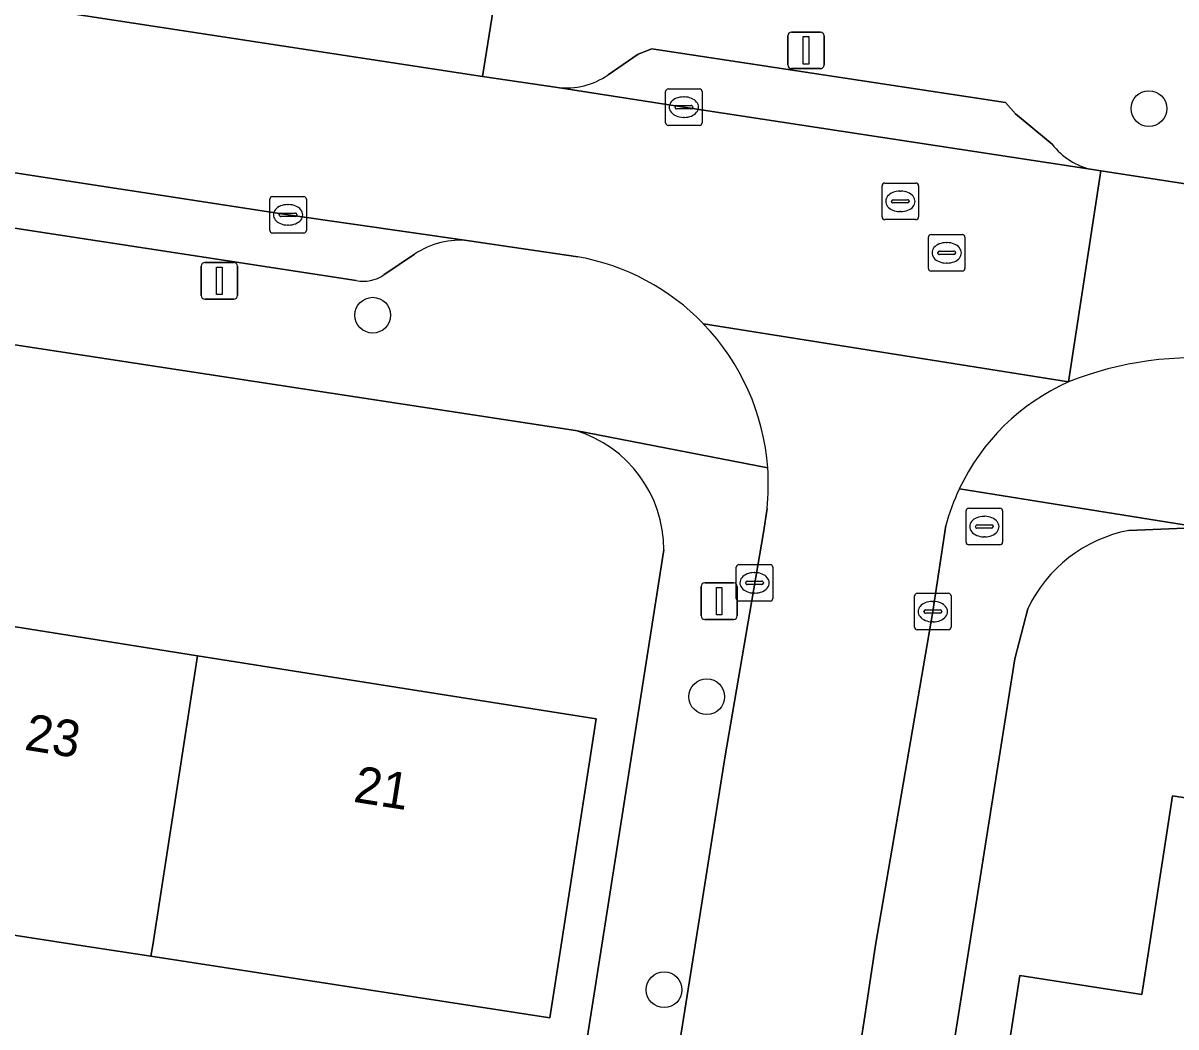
# Model space of a CAD drawing. Extents: x 161483 to 162250, y 379484 to 380833.
# Drawn here: x 162068.29 to 162099.84, y 380497.76 to 380525.23 of the extents above; entities that cross this region are included whole.
import ezdxf

# ---------------------------------------------------------------- set-up
doc = ezdxf.new("R2010")
doc.units = 0
for name, color, linetype in [('IMGEO_Boom', 7, 'Continuous'), ('IMGEO_Brandkraan', 7, 'Continuous'), ('IMGEO_Erf', 7, 'Continuous'), ('IMGEO_Kolk', 7, 'Continuous'), ('IMGEO_Lichtmast', 7, 'Continuous'), ('IMGEO_Pand', 7, 'Continuous'), ('IMGEO_Pand_nummerreeks', 7, 'Continuous'), ('IMGEO_Parkeervlak_open', 7, 'Continuous'), ('IMGEO_Rijbaan_lokaal_open', 7, 'Continuous'), ('IMGEO_Rioolput', 7, 'Continuous'), ('IMGEO_Voetpad_open', 7, 'Continuous')]:
    doc.layers.add(name, color=color, linetype=linetype)

msp = doc.modelspace()

# ---------------------------------------------------------------- linework, layer by layer
at = {"layer": 'IMGEO_Boom'}
for centre in [(162099.096, 380522.886), (162077.856, 380517.234), (162086.996, 380506.796), (162085.83, 380498.777)]:
    msp.add_circle(centre, 0.489, dxfattribs=at)
at = {"layer": 'IMGEO_Brandkraan'}
for p, q in [((162094.092, 380511.025), (162094.092, 380511.877)), ((162094.167, 380511.951), (162095.019, 380511.951)), ((162095.093, 380511.877), (162095.093, 380511.025)), ((162094.58, 380511.731), (162094.605, 380511.731)), ((162094.351, 380511.445), (162094.351, 380511.457)), ((162094.789, 380511.408), (162094.391, 380511.408)), ((162094.394, 380511.494), (162094.792, 380511.494)), ((162094.835, 380511.457), (162094.835, 380511.445)), ((162095.019, 380510.951), (162094.167, 380510.951)), ((162094.603, 380511.171), (162094.578, 380511.171))]:
    msp.add_line(p, q, dxfattribs=at)
for points in [[(162094.092, 380511.025), (162094.092, 380511.877)], [(162094.167, 380511.951), (162095.019, 380511.951)], [(162095.093, 380511.877), (162095.093, 380511.025)], [(162095.019, 380510.951), (162094.167, 380510.951)]]:
    msp.add_lwpolyline(points, dxfattribs=at)
for centre, radius, start, end in [((162094.169, 380511.875), 0.0765, 91.552, 178.448), ((162094.169, 380511.875), 0.0765, 91.552, 178.448), ((162095.017, 380511.875), 0.0765, 1.552, 88.448), ((162095.017, 380511.875), 0.0765, 1.552, 88.448), ((162094.391, 380511.454), 0.0403, 85.8775, 175.7526), ((162094.388, 380511.444), 0.0366, 178.938, 274.7102), ((162094.792, 380511.451), 0.043, 264.8664, 352.4533), ((162094.796, 380511.456), 0.0386, 1.7309, 96.639), ((162094.169, 380511.027), 0.0765, 181.552, 268.448), ((162094.169, 380511.027), 0.0765, 181.552, 268.448), ((162095.017, 380511.027), 0.0765, 271.552, 358.448), ((162095.017, 380511.027), 0.0765, 271.552, 358.448)]:
    msp.add_arc(centre, radius, start, end, dxfattribs=at)
for centre, major_axis, ratio, start_param, end_param in [((162094.579, 380511.451), (-0.387, 0.002), 0.722429, 4.712389, 7.853982), ((162094.604, 380511.451), (-0.39, 0.002), 0.717154, 1.570796, 4.712389)]:
    msp.add_ellipse(centre, major_axis=major_axis, ratio=ratio, start_param=start_param, end_param=end_param, dxfattribs=at)
at = {"layer": 'IMGEO_Erf'}
for points in [[(162083.408, 380514.075), (162048.414, 380519.427), (162017.011, 380524.254)], [(162013.988, 380522.858), (162013.459, 380521.47), (162010.156, 380500), (162009.511, 380495.807), (162024.782, 380493.47), (162031.388, 380492.459), (162038.541, 380491.365), (162038.944, 380493.999), (162042.635, 380493.434), (162045.55, 380492.988), (162045.147, 380490.354), (162066.367, 380487.23), (162066.77, 380489.864), (162070.182, 380489.342), (162073.376, 380488.853), (162072.973, 380486.219), (162081.739, 380484.84), (162084.124, 380500), (162085.825, 380510.811)], [(162168.03, 380499.111), (162167.453, 380500), (162165.862, 380502.378), (162156.14, 380503.627), (162144.782, 380505.117), (162130.733, 380506.991), (162118.411, 380508.688), (162100.515, 380511.428), (162098.546, 380511.345)], [(162066.188, 380509.005), (162073.063, 380507.916), (162083.973, 380506.188), (162083.014, 380500), (162082.705, 380498.007), (162071.788, 380499.694), (162069.809, 380500), (162064.909, 380500.759)], [(162095.779, 380509.202), (162095.43, 380507.83), (162094.186, 380500), (162091.547, 380483.388)], [(162101.132, 380491.763), (162094.57, 380492.781), (162095.56, 380499.165), (162098.901, 380498.647), (162099.11, 380500), (162099.741, 380504.082), (162106.851, 380502.98)]]:
    msp.add_lwpolyline(points, dxfattribs=at)
for centre, radius, start, end in [((162082.413, 380510.812), 3.412, 359.9908, 73.0493), ((162099.287, 380507.531), 3.886, 100.9911, 154.5234)]:
    msp.add_arc(centre, radius, start, end, dxfattribs=at)
at = {"layer": 'IMGEO_Kolk'}
for p, q in [((162085.869, 380522.5), (162085.869, 380523.352)), ((162085.944, 380523.426), (162086.796, 380523.426)), ((162086.357, 380523.206), (162086.382, 380523.206)), ((162086.87, 380523.352), (162086.87, 380522.5)), ((162086.128, 380522.92), (162086.128, 380522.932)), ((162086.566, 380522.883), (162086.168, 380522.883)), ((162086.171, 380522.969), (162086.569, 380522.969)), ((162086.612, 380522.932), (162086.612, 380522.92)), ((162086.38, 380522.646), (162086.355, 380522.646)), ((162086.796, 380522.426), (162085.944, 380522.426)), ((162075.04, 380519.554), (162075.04, 380520.406)), ((162075.115, 380520.48), (162075.967, 380520.48)), ((162076.041, 380520.406), (162076.041, 380519.554)), ((162075.528, 380520.26), (162075.553, 380520.26)), ((162075.299, 380519.974), (162075.299, 380519.986)), ((162075.737, 380519.937), (162075.339, 380519.937)), ((162075.342, 380520.023), (162075.74, 380520.023)), ((162075.783, 380519.986), (162075.783, 380519.974)), ((162075.967, 380519.48), (162075.115, 380519.48)), ((162075.551, 380519.7), (162075.526, 380519.7)), ((162087.803, 380509.485), (162087.803, 380510.337)), ((162087.878, 380510.411), (162088.73, 380510.411)), ((162088.804, 380510.337), (162088.804, 380509.485)), ((162088.105, 380509.954), (162088.503, 380509.954)), ((162088.291, 380510.191), (162088.316, 380510.191)), ((162088.062, 380509.905), (162088.062, 380509.917)), ((162088.5, 380509.868), (162088.102, 380509.868)), ((162088.314, 380509.631), (162088.289, 380509.631)), ((162088.546, 380509.917), (162088.546, 380509.905)), ((162088.73, 380509.411), (162087.878, 380509.411)), ((162092.682, 380508.699), (162092.682, 380509.551)), ((162092.757, 380509.625), (162093.609, 380509.625)), ((162093.17, 380509.405), (162093.195, 380509.405)), ((162093.683, 380509.551), (162093.683, 380508.699)), ((162092.941, 380509.119), (162092.941, 380509.131)), ((162093.379, 380509.082), (162092.981, 380509.082)), ((162092.984, 380509.168), (162093.382, 380509.168)), ((162093.425, 380509.131), (162093.425, 380509.119)), ((162093.193, 380508.845), (162093.168, 380508.845)), ((162093.609, 380508.625), (162092.757, 380508.625))]:
    msp.add_line(p, q, dxfattribs=at)
for points in [[(162085.869, 380522.5), (162085.869, 380523.352)], [(162085.944, 380523.426), (162086.796, 380523.426)], [(162086.87, 380523.352), (162086.87, 380522.5)], [(162086.796, 380522.426), (162085.944, 380522.426)], [(162075.04, 380519.554), (162075.04, 380520.406)], [(162075.115, 380520.48), (162075.967, 380520.48)], [(162076.041, 380520.406), (162076.041, 380519.554)], [(162075.967, 380519.48), (162075.115, 380519.48)], [(162087.803, 380509.485), (162087.803, 380510.337)], [(162087.878, 380510.411), (162088.73, 380510.411)], [(162088.804, 380510.337), (162088.804, 380509.485)], [(162088.73, 380509.411), (162087.878, 380509.411)], [(162092.682, 380508.699), (162092.682, 380509.551)], [(162092.757, 380509.625), (162093.609, 380509.625)], [(162093.683, 380509.551), (162093.683, 380508.699)], [(162093.609, 380508.625), (162092.757, 380508.625)]]:
    msp.add_lwpolyline(points, dxfattribs=at)
for centre, radius, start, end in [((162085.946, 380523.35), 0.0765, 91.552, 178.448), ((162085.946, 380523.35), 0.0765, 91.552, 178.448), ((162086.794, 380523.35), 0.0765, 1.552, 88.448), ((162086.794, 380523.35), 0.0765, 1.552, 88.448), ((162086.168, 380522.929), 0.0403, 85.8775, 175.7526), ((162086.165, 380522.919), 0.0366, 178.938, 274.7102), ((162086.569, 380522.926), 0.043, 264.8664, 352.4533), ((162086.573, 380522.931), 0.0386, 1.7309, 96.639), ((162085.946, 380522.502), 0.0765, 181.552, 268.448), ((162085.946, 380522.502), 0.0765, 181.552, 268.448), ((162086.794, 380522.502), 0.0765, 271.552, 358.448), ((162086.794, 380522.502), 0.0765, 271.552, 358.448), ((162075.117, 380520.404), 0.0765, 91.552, 178.448), ((162075.117, 380520.404), 0.0765, 91.552, 178.448), ((162075.965, 380520.404), 0.0765, 1.552, 88.448), ((162075.965, 380520.404), 0.0765, 1.552, 88.448), ((162075.339, 380519.983), 0.0403, 85.8775, 175.7526), ((162075.336, 380519.973), 0.0366, 178.938, 274.7102), ((162075.74, 380519.98), 0.043, 264.8664, 352.4533), ((162075.744, 380519.985), 0.0386, 1.7309, 96.639), ((162075.117, 380519.556), 0.0765, 181.552, 268.448), ((162075.117, 380519.556), 0.0765, 181.552, 268.448), ((162075.965, 380519.556), 0.0765, 271.552, 358.448), ((162075.965, 380519.556), 0.0765, 271.552, 358.448), ((162087.88, 380510.335), 0.0765, 91.552, 178.448), ((162087.88, 380510.335), 0.0765, 91.552, 178.448), ((162088.728, 380510.335), 0.0765, 1.552, 88.448), ((162088.728, 380510.335), 0.0765, 1.552, 88.448), ((162088.102, 380509.914), 0.0403, 85.8775, 175.7526), ((162088.507, 380509.916), 0.0386, 1.7309, 96.639), ((162088.099, 380509.904), 0.0366, 178.938, 274.7102), ((162088.503, 380509.911), 0.043, 264.8664, 352.4533), ((162087.88, 380509.487), 0.0765, 181.552, 268.448), ((162087.88, 380509.487), 0.0765, 181.552, 268.448), ((162088.728, 380509.487), 0.0765, 271.552, 358.448), ((162088.728, 380509.487), 0.0765, 271.552, 358.448), ((162092.759, 380509.549), 0.0765, 91.552, 178.448), ((162092.759, 380509.549), 0.0765, 91.552, 178.448), ((162093.607, 380509.549), 0.0765, 1.552, 88.448), ((162093.607, 380509.549), 0.0765, 1.552, 88.448), ((162092.981, 380509.128), 0.0403, 85.8775, 175.7526), ((162092.978, 380509.118), 0.0366, 178.938, 274.7102), ((162093.382, 380509.125), 0.043, 264.8664, 352.4533), ((162093.386, 380509.13), 0.0386, 1.7309, 96.639), ((162092.759, 380508.701), 0.0765, 181.552, 268.448), ((162092.759, 380508.701), 0.0765, 181.552, 268.448), ((162093.607, 380508.701), 0.0765, 271.552, 358.448), ((162093.607, 380508.701), 0.0765, 271.552, 358.448)]:
    msp.add_arc(centre, radius, start, end, dxfattribs=at)
for centre, major_axis, ratio, start_param, end_param in [((162086.356, 380522.926), (-0.387, 0.002), 0.722429, 4.712389, 7.853982), ((162086.381, 380522.926), (-0.39, 0.002), 0.717154, 1.570796, 4.712389), ((162075.527, 380519.98), (-0.387, 0.002), 0.722429, 4.712389, 7.853982), ((162075.552, 380519.98), (-0.39, 0.002), 0.717154, 1.570796, 4.712389), ((162088.29, 380509.911), (-0.387, 0.002), 0.722429, 4.712389, 7.853982), ((162088.315, 380509.911), (-0.39, 0.002), 0.717154, 1.570796, 4.712389), ((162093.169, 380509.125), (-0.387, 0.002), 0.722429, 4.712389, 7.853982), ((162093.194, 380509.125), (-0.39, 0.002), 0.717154, 1.570796, 4.712389)]:
    msp.add_ellipse(centre, major_axis=major_axis, ratio=ratio, start_param=start_param, end_param=end_param, dxfattribs=at)
at = {"layer": 'IMGEO_Lichtmast'}
for p, q in [((162089.216, 380524.08), (162089.216, 380524.88)), ((162089.216, 380524.88), (162089.216, 380524.08)), ((162089.316, 380524.98), (162090.106, 380524.98)), ((162090.106, 380524.98), (162089.316, 380524.98)), ((162090.206, 380524.88), (162090.206, 380524.08)), ((162090.206, 380524.08), (162090.206, 380524.88)), ((162090.106, 380523.98), (162089.316, 380523.98)), ((162089.316, 380523.98), (162090.106, 380523.98)), ((162073.164, 380517.773), (162073.164, 380518.573)), ((162073.164, 380518.573), (162073.164, 380517.773)), ((162073.264, 380518.673), (162074.054, 380518.673)), ((162074.054, 380518.673), (162073.264, 380518.673)), ((162074.154, 380518.573), (162074.154, 380517.773)), ((162074.154, 380517.773), (162074.154, 380518.573)), ((162074.054, 380517.673), (162073.264, 380517.673)), ((162073.264, 380517.673), (162074.054, 380517.673)), ((162086.841, 380509.01), (162086.841, 380509.81)), ((162086.841, 380509.81), (162086.841, 380509.01)), ((162086.941, 380509.91), (162087.731, 380509.91)), ((162087.731, 380509.91), (162086.941, 380509.91)), ((162087.831, 380509.81), (162087.831, 380509.01)), ((162087.831, 380509.01), (162087.831, 380509.81)), ((162087.731, 380508.91), (162086.941, 380508.91)), ((162086.941, 380508.91), (162087.731, 380508.91))]:
    msp.add_line(p, q, dxfattribs=at)
for points in [[(162089.636, 380524.855), (162089.786, 380524.855), (162089.786, 380524.105), (162089.636, 380524.105), (162089.636, 380524.855)], [(162073.584, 380518.548), (162073.734, 380518.548), (162073.734, 380517.798), (162073.584, 380517.798), (162073.584, 380518.548)], [(162087.261, 380509.785), (162087.411, 380509.785), (162087.411, 380509.035), (162087.261, 380509.035), (162087.261, 380509.785)]]:
    msp.add_lwpolyline(points, dxfattribs=at)
for centre, start, end in [((162089.316, 380524.88), 90, 180), ((162089.316, 380524.88), 90, 180), ((162090.106, 380524.88), 0, 90), ((162090.106, 380524.88), 360, 90), ((162089.316, 380524.08), 180, 270), ((162089.316, 380524.08), 180, 270), ((162090.106, 380524.08), 270, 0), ((162090.106, 380524.08), 270, 0), ((162073.264, 380518.573), 90, 180), ((162073.264, 380518.573), 90, 180), ((162074.054, 380518.573), 0, 90), ((162074.054, 380518.573), 360, 90), ((162073.264, 380517.773), 180, 270), ((162073.264, 380517.773), 180, 270), ((162074.054, 380517.773), 270, 0), ((162074.054, 380517.773), 270, 0), ((162086.941, 380509.81), 90, 180), ((162086.941, 380509.81), 90, 180), ((162087.731, 380509.81), 0, 90), ((162087.731, 380509.81), 360, 90), ((162086.941, 380509.01), 180, 270), ((162086.941, 380509.01), 180, 270), ((162087.731, 380509.01), 270, 0), ((162087.731, 380509.01), 270, 0)]:
    msp.add_arc(centre, 0.1, start, end, dxfattribs=at)
at = {"layer": 'IMGEO_Pand'}
for points in [[(162071.788, 380499.694), (162071.835, 380500), (162073.063, 380507.916), (162066.188, 380509.005), (162064.909, 380500.759), (162069.809, 380500)], [(162071.788, 380499.694), (162082.705, 380498.007), (162083.014, 380500), (162083.973, 380506.188), (162073.063, 380507.916), (162071.835, 380500)], [(162106.851, 380502.98), (162099.741, 380504.082), (162099.11, 380500), (162098.901, 380498.647), (162095.56, 380499.165), (162094.57, 380492.781), (162101.132, 380491.763), (162101.698, 380495.417), (162105.585, 380494.814), (162106.389, 380500)]]:
    msp.add_lwpolyline(points, close=True, dxfattribs=at)
at = {"layer": 'IMGEO_Parkeervlak_open'}
for points in [[(162080.497, 380519.269), (162075.541, 380519.981), (162057.731, 380522.718), (162021.158, 380528.329), (162017.981, 380528.846)], [(162020.552, 380526.903), (162077.4, 380518.184)], [(162096.445, 380521.912), (162095.449, 380522.746), (162095.174, 380523.057), (162085.49, 380524.521), (162085.117, 380524.372), (162084.297, 380523.81)], [(162082.916, 380523.466), (162086.37, 380522.925), (162097.552, 380521.216)], [(162078.16, 380518.337), (162079, 380518.902)]]:
    msp.add_lwpolyline(points, dxfattribs=at)
for centre, radius, start, end in [((162083.155, 380525.452), 2, 263.1492, 304.8256), ((162097.951, 380523.079), 1.905, 217.7709, 257.9118), ((162080.243, 380517.068), 2.215, 83.4172, 124.1324), ((162077.603, 380519.141), 0.978, 258.0276, 304.7373)]:
    msp.add_arc(centre, radius, start, end, dxfattribs=at)
at = {"layer": 'IMGEO_Rijbaan_lokaal_open'}
for points in [[(162080.857, 380523.769), (162067.905, 380525.746), (162067.776, 380525.767), (162064.631, 380526.286), (162042.562, 380529.7), (162021.624, 380532.93), (162018.76, 380533.354), (162017.981, 380528.846), (162021.158, 380528.329), (162057.731, 380522.718), (162075.541, 380519.981), (162080.497, 380519.269), (162083.469, 380518.831)], [(162086.903, 380517.001), (162096.894, 380515.407), (162097.778, 380521.181), (162097.552, 380521.216), (162086.37, 380522.925), (162082.916, 380523.466), (162080.857, 380523.769)], [(162101.356, 380516.015), (162101.986, 380515.929), (162102.655, 380520.432), (162097.778, 380521.181), (162096.894, 380515.407)], [(162096.894, 380515.407), (162086.903, 380517.001)], [(162088.645, 380511.945), (162088.551, 380511.284), (162087.493, 380505.123), (162086.678, 380500), (162086.012, 380495.812), (162084.683, 380486.901), (162084.383, 380485.034), (162084.104, 380483.496), (162083.917, 380482.84)], [(162088.853, 380482.031), (162088.868, 380482.213), (162088.886, 380482.395), (162091.322, 380498.051), (162091.614, 380500), (162093.182, 380509.126), (162093.54, 380511.482)]]:
    msp.add_lwpolyline(points, dxfattribs=at)
for centre, radius, start, end in [((162082.358, 380512.609), 6.321, 44.0195, 79.8737), ((162082.358, 380512.607), 6.322, 4.0947, 44.0378), ((162100.344, 380506.764), 9.306, 83.7583, 111.7606), ((162099.34, 380509.922), 6.006, 114.0382, 154.7597), ((162082.347, 380512.609), 6.333, 353.9801, 4.0639), ((162099.372, 380509.906), 6.041, 154.7507, 164.8792)]:
    msp.add_arc(centre, radius, start, end, dxfattribs=at)
at = {"layer": 'IMGEO_Rioolput'}
for p, q in [((162091.793, 380519.922), (162091.793, 380520.774)), ((162091.868, 380520.848), (162092.72, 380520.848)), ((162092.794, 380520.774), (162092.794, 380519.922)), ((162092.095, 380520.391), (162092.493, 380520.391)), ((162092.281, 380520.628), (162092.306, 380520.628)), ((162092.052, 380520.342), (162092.052, 380520.354)), ((162092.49, 380520.305), (162092.092, 380520.305)), ((162092.304, 380520.068), (162092.279, 380520.068)), ((162092.536, 380520.354), (162092.536, 380520.342)), ((162092.72, 380519.848), (162091.868, 380519.848)), ((162093.136, 380519.44), (162093.988, 380519.44)), ((162093.061, 380518.514), (162093.061, 380519.366)), ((162093.549, 380519.22), (162093.574, 380519.22)), ((162094.062, 380519.366), (162094.062, 380518.514)), ((162093.32, 380518.934), (162093.32, 380518.946)), ((162093.758, 380518.897), (162093.36, 380518.897)), ((162093.363, 380518.983), (162093.761, 380518.983)), ((162093.804, 380518.946), (162093.804, 380518.934)), ((162093.572, 380518.66), (162093.547, 380518.66)), ((162093.988, 380518.44), (162093.136, 380518.44))]:
    msp.add_line(p, q, dxfattribs=at)
for points in [[(162091.793, 380519.922), (162091.793, 380520.774)], [(162091.868, 380520.848), (162092.72, 380520.848)], [(162092.794, 380520.774), (162092.794, 380519.922)], [(162092.72, 380519.848), (162091.868, 380519.848)], [(162093.136, 380519.44), (162093.988, 380519.44)], [(162093.061, 380518.514), (162093.061, 380519.366)], [(162094.062, 380519.366), (162094.062, 380518.514)], [(162093.988, 380518.44), (162093.136, 380518.44)]]:
    msp.add_lwpolyline(points, dxfattribs=at)
for centre, radius, start, end in [((162091.87, 380520.772), 0.0765, 91.552, 178.448), ((162091.87, 380520.772), 0.0765, 91.552, 178.448), ((162092.718, 380520.772), 0.0765, 1.552, 88.448), ((162092.718, 380520.772), 0.0765, 1.552, 88.448), ((162092.092, 380520.351), 0.0403, 85.8775, 175.7526), ((162092.497, 380520.353), 0.0386, 1.7309, 96.639), ((162092.089, 380520.341), 0.0366, 178.938, 274.7102), ((162092.493, 380520.348), 0.043, 264.8664, 352.4533), ((162091.87, 380519.924), 0.0765, 181.552, 268.448), ((162091.87, 380519.924), 0.0765, 181.552, 268.448), ((162092.718, 380519.924), 0.0765, 271.552, 358.448), ((162092.718, 380519.924), 0.0765, 271.552, 358.448), ((162093.138, 380519.364), 0.0765, 91.552, 178.448), ((162093.138, 380519.364), 0.0765, 91.552, 178.448), ((162093.986, 380519.364), 0.0765, 1.552, 88.448), ((162093.986, 380519.364), 0.0765, 1.552, 88.448), ((162093.36, 380518.943), 0.0403, 85.8775, 175.7526), ((162093.357, 380518.933), 0.0366, 178.938, 274.7102), ((162093.761, 380518.94), 0.043, 264.8664, 352.4533), ((162093.765, 380518.945), 0.0386, 1.7309, 96.639), ((162093.138, 380518.516), 0.0765, 181.552, 268.448), ((162093.138, 380518.516), 0.0765, 181.552, 268.448), ((162093.986, 380518.516), 0.0765, 271.552, 358.448), ((162093.986, 380518.516), 0.0765, 271.552, 358.448)]:
    msp.add_arc(centre, radius, start, end, dxfattribs=at)
for centre, major_axis, ratio, start_param, end_param in [((162092.28, 380520.348), (-0.387, 0.002), 0.722429, 4.712389, 7.853982), ((162092.305, 380520.348), (-0.39, 0.002), 0.717154, 1.570796, 4.712389), ((162093.548, 380518.94), (-0.387, 0.002), 0.722429, 4.712389, 7.853982), ((162093.573, 380518.94), (-0.39, 0.002), 0.717154, 1.570796, 4.712389)]:
    msp.add_ellipse(centre, major_axis=major_axis, ratio=ratio, start_param=start_param, end_param=end_param, dxfattribs=at)
at = {"layer": 'IMGEO_Voetpad_open'}
msp.add_lwpolyline([(162081.595, 380528.392), (162068.673, 380530.391), (162067.905, 380525.746), (162080.857, 380523.769)], close=True, dxfattribs=at)
for points in [[(162101.213, 380525.474), (162091.517, 380526.858), (162081.595, 380528.392), (162080.857, 380523.769), (162082.916, 380523.466)], [(162077.4, 380518.184), (162020.552, 380526.903)], [(162084.297, 380523.81), (162085.117, 380524.372), (162085.49, 380524.521), (162095.174, 380523.057), (162095.449, 380522.746), (162096.445, 380521.912)], [(162017.011, 380524.254), (162048.414, 380519.427), (162083.408, 380514.075), (162088.664, 380513.058)], [(162097.552, 380521.216), (162097.778, 380521.181), (162102.655, 380520.432), (162102.899, 380520.399)], [(162083.469, 380518.831), (162080.497, 380519.269)], [(162079, 380518.902), (162078.16, 380518.337)], [(162088.664, 380513.058), (162083.408, 380514.075)], [(162098.546, 380511.345), (162100.515, 380511.428), (162093.908, 380512.483)], [(162093.908, 380512.483), (162100.515, 380511.428), (162118.411, 380508.688), (162130.733, 380506.991), (162144.782, 380505.117), (162156.14, 380503.627), (162165.862, 380502.378), (162171.2, 380500.387)], [(162086.678, 380500), (162087.493, 380505.123), (162088.551, 380511.284), (162088.645, 380511.945)], [(162093.54, 380511.482), (162093.182, 380509.126), (162091.614, 380500), (162091.322, 380498.051), (162088.886, 380482.395), (162088.868, 380482.213), (162088.853, 380482.031), (162091.272, 380481.654), (162091.547, 380483.388), (162094.186, 380500)], [(162085.825, 380510.811), (162084.124, 380500), (162081.739, 380484.84), (162081.483, 380483.21), (162083.917, 380482.84), (162084.104, 380483.496), (162084.383, 380485.034), (162084.683, 380486.901), (162086.012, 380495.812), (162086.678, 380500)], [(162094.186, 380500), (162095.43, 380507.83), (162095.779, 380509.202)]]:
    msp.add_lwpolyline(points, dxfattribs=at)
for centre, radius, start, end in [((162083.155, 380525.452), 2, 263.1492, 304.8256), ((162097.951, 380523.079), 1.905, 217.7709, 257.9118), ((162080.243, 380517.068), 2.215, 83.4172, 124.1324), ((162082.358, 380512.609), 6.321, 44.0195, 79.8737), ((162077.603, 380519.141), 0.978, 258.0276, 304.7373), ((162082.358, 380512.607), 6.322, 4.0947, 44.0378), ((162100.344, 380506.764), 9.306, 83.7583, 111.7606), ((162099.34, 380509.922), 6.006, 114.0382, 154.7597), ((162082.413, 380510.812), 3.412, 359.9908, 73.0493), ((162082.347, 380512.609), 6.333, 353.9801, 4.0639), ((162099.372, 380509.906), 6.041, 154.7507, 164.8792), ((162099.287, 380507.531), 3.886, 100.9911, 154.5234)]:
    msp.add_arc(centre, radius, start, end, dxfattribs=at)

# ---------------------------------------------------------------- texts
at = {"layer": 'IMGEO_Pand_nummerreeks'}
for s, p in [('23', (162068.297, 380505.35)), ('21', (162077.3, 380503.925))]:
    msp.add_text(s, height=1, rotation=350.9993, dxfattribs=at).set_placement(p)

doc.saveas('drawing.dxf')
